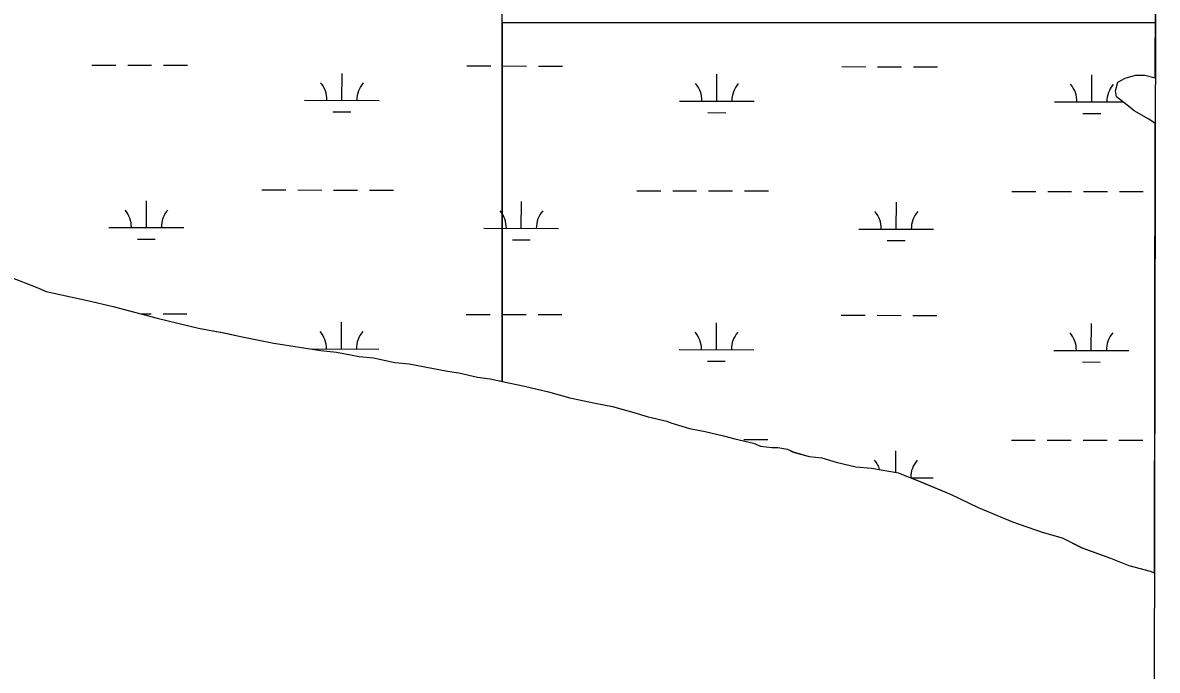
# Model space of a CAD drawing. Extents: x 3187622 to 3225504, y 800805 to 826213.
# Drawn here: x 3221730 to 3223249, y 821900 to 822767 of the extents above; entities that cross this region are included whole.
import ezdxf

# ---------------------------------------------------------------- set-up
doc = ezdxf.new("R2010")
doc.units = 0
for name, color, linetype in [('V-GRID-FRAM', 7, 'Continuous'), ('V-SITE-VEGE', 7, 'Continuous'), ('V-WETL-SWMP', 7, 'Continuous')]:
    doc.layers.add(name, color=color, linetype=linetype)

msp = doc.modelspace()

# ---------------------------------------------------------------- linework, layer by layer
at = {"layer": 'V-GRID-FRAM'}
msp.add_lwpolyline([(3191838.8, 824434.1), (3223248.6, 824370.1), (3223219.5, 806183.5), (3191793.9, 806247.5), (3191838.8, 824434.1)], dxfattribs=at)
at = {"layer": 'V-SITE-VEGE'}
for p, q in [((3222371.9, 822287.1), (3222371.9, 823596.3)), ((3223246.1, 822767.1), (3222371.9, 822767.1)), ((3222371.9, 822767.1), (3222371.9, 822287.1)), ((3223245.9, 822693.4), (3223246.1, 822767.1)), ((3223192.7, 822676.1), (3223195.6, 822687.3)), ((3223195.6, 822687.3), (3223205.5, 822692.8)), ((3223205.5, 822692.8), (3223219.5, 822696.9)), ((3223219.5, 822696.9), (3223232.1, 822696.7)), ((3223232.1, 822696.7), (3223245.9, 822693.4)), ((3223194.1, 822667.7), (3223192.7, 822676.1)), ((3223212.1, 822653.5), (3223194.1, 822667.7)), ((3223217.7, 822649.3), (3223212.1, 822653.5)), ((3223237.2, 822637.9), (3223217.7, 822649.3)), ((3223245.8, 822632.3), (3223237.2, 822637.9)), ((3223244.9, 822030.8), (3223245.8, 822632.3)), ((3221713.7, 822426.5), (3221747.9, 822413)), ((3221747.9, 822413), (3221761.2, 822407.2)), ((3221761.2, 822407.2), (3221816.5, 822395.3)), ((3221816.5, 822395.3), (3221850.8, 822387.5)), ((3221850.8, 822387.5), (3221909.8, 822371.8)), ((3221909.8, 822371.8), (3221965.1, 822358.1)), ((3221965.1, 822358.1), (3221999.4, 822352.2)), ((3221999.4, 822352.2), (3222026, 822346.3)), ((3222026, 822346.3), (3222066, 822338.4)), ((3222066, 822338.4), (3222128.9, 822328.4)), ((3222128.9, 822328.4), (3222149.9, 822326.3)), ((3222149.9, 822326.3), (3222180.4, 822320.4)), ((3222180.4, 822320.4), (3222199.5, 822318.4)), ((3222199.5, 822318.4), (3222228, 822312.5)), ((3222228, 822312.5), (3222247.1, 822310.4)), ((3222247.1, 822310.4), (3222268.1, 822306.5)), ((3222268.1, 822306.5), (3222298.5, 822300.6)), ((3222298.5, 822300.6), (3222313.8, 822298.6)), ((3222313.8, 822298.6), (3222338.6, 822292.7)), ((3222338.6, 822292.7), (3222355.7, 822290.6)), ((3222355.7, 822290.6), (3222371.9, 822287.1)), ((3222371.9, 822287.1), (3222382.4, 822284.7)), ((3222382.4, 822284.7), (3222401.4, 822280.8)), ((3222401.4, 822280.8), (3222433.8, 822273)), ((3222433.8, 822273), (3222462.4, 822265.1)), ((3222462.4, 822265.1), (3222498.6, 822257.3)), ((3222498.6, 822257.3), (3222519.5, 822253.3)), ((3222519.5, 822253.3), (3222548.1, 822245.5)), ((3222548.1, 822245.5), (3222567.1, 822239.6)), ((3222567.1, 822239.6), (3222591.9, 822233.7)), ((3222591.9, 822233.7), (3222597.6, 822231.8)), ((3222597.6, 822231.8), (3222622.4, 822224)), ((3222622.4, 822224), (3222643.3, 822220)), ((3222643.3, 822220), (3222668.1, 822214.2)), ((3222668.1, 822214.2), (3222683.3, 822210.2)), ((3222683.3, 822210.2), (3222708.1, 822204.4)), ((3222708.1, 822204.4), (3222717.6, 822200.5)), ((3222717.6, 822200.5), (3222732.8, 822198.5)), ((3222732.8, 822198.5), (3222740.5, 822198.4)), ((3222740.5, 822198.4), (3222753.8, 822196.4)), ((3222753.8, 822196.4), (3222761.4, 822192.6)), ((3222761.4, 822192.6), (3222782.4, 822186.7)), ((3222782.4, 822186.7), (3222799.5, 822184.7)), ((3222799.5, 822184.7), (3222818.6, 822178.8)), ((3222818.6, 822178.8), (3222828.1, 822176.8)), ((3222828.1, 822176.8), (3222845.2, 822172.9)), ((3222845.2, 822172.9), (3222866.2, 822170.9)), ((3222866.2, 822170.9), (3222902.4, 822164.9)), ((3222902.4, 822164.9), (3222906.2, 822163)), ((3222906.2, 822163), (3222931, 822153.3)), ((3222931, 822153.3), (3222972.8, 822135.8)), ((3222972.8, 822135.8), (3223008.9, 822118.4)), ((3223008.9, 822118.4), (3223054.6, 822099)), ((3223054.6, 822099), (3223094.6, 822085.4)), ((3223094.6, 822085.4), (3223121.2, 822077.6)), ((3223121.2, 822077.6), (3223147.9, 822064.1)), ((3223147.9, 822064.1), (3223185.9, 822050.5)), ((3223185.9, 822050.5), (3223210.7, 822040.8)), ((3223210.7, 822040.8), (3223239.2, 822032.9)), ((3223239.2, 822032.9), (3223244.9, 822030.8))]:
    msp.add_line(p, q, dxfattribs=at)
at = {"layer": 'V-WETL-SWMP'}
for p, q in [((3223245.9, 822693.4), (3223246.2, 822847.4)), ((3221822.5, 822710.3), (3221854.5, 822710.3)), ((3221870.5, 822710.2), (3221902.5, 822710.2)), ((3221918.5, 822710.1), (3221950.5, 822710.1)), ((3222157.2, 822663.2), (3222157.3, 822699.2)), ((3222324.4, 822709.3), (3222356.4, 822709.2)), ((3222372.4, 822709.2), (3222404.4, 822709.1)), ((3222420.4, 822709.1), (3222452.4, 822709)), ((3222659.1, 822662.2), (3222659.2, 822698.2)), ((3222826.3, 822708.3), (3222858.3, 822708.2)), ((3222874.3, 822708.2), (3222906.3, 822708.1)), ((3222922.3, 822708.1), (3222954.3, 822708)), ((3223161, 822661.2), (3223161.1, 822697.2)), ((3223192.7, 822676.1), (3223195.6, 822687.3)), ((3223195.6, 822687.3), (3223205.5, 822692.8)), ((3223205.5, 822692.8), (3223219.5, 822696.9)), ((3223219.5, 822696.9), (3223232.1, 822696.7)), ((3223232.1, 822696.7), (3223245.9, 822693.4)), ((3223194, 822667.7), (3223192.7, 822676.1)), ((3223212.1, 822653.5), (3223194, 822667.7)), ((3222107.2, 822663.3), (3222207.2, 822663.1)), ((3222609.1, 822662.3), (3222709.1, 822662.1)), ((3223111, 822661.3), (3223202.5, 822661.1)), ((3223217.7, 822649.3), (3223212.1, 822653.5)), ((3222145.2, 822647.8), (3222169.2, 822647.8)), ((3222647.1, 822646.8), (3222671.1, 822646.7)), ((3223149, 822645.8), (3223173, 822645.7)), ((3223237.2, 822637.9), (3223217.7, 822649.3)), ((3223245.8, 822632.3), (3223237.2, 822637.9)), ((3223244.9, 822030.8), (3223245.8, 822632.3)), ((3222050.1, 822543.4), (3222082.1, 822543.3)), ((3222098.1, 822543.3), (3222130.1, 822543.2)), ((3222146.1, 822543.2), (3222178.1, 822543.1)), ((3222194.1, 822543.1), (3222226.1, 822543)), ((3222552, 822542.3), (3222584, 822542.3)), ((3222600, 822542.2), (3222632, 822542.2)), ((3222648, 822542.1), (3222680, 822542.1)), ((3222696, 822542), (3222728, 822542)), ((3223053.9, 822541.3), (3223085.9, 822541.2)), ((3223101.9, 822541.2), (3223133.9, 822541.1)), ((3223149.9, 822541.1), (3223181.9, 822541)), ((3223197.9, 822541), (3223229.9, 822541)), ((3221895.4, 822492.9), (3221895.5, 822528.9)), ((3222397.3, 822491.9), (3222397.4, 822527.9)), ((3222899.2, 822490.9), (3222899.3, 822526.9)), ((3221845.4, 822493), (3221945.4, 822492.8)), ((3222347.3, 822492), (3222447.3, 822491.8)), ((3222849.2, 822491), (3222949.2, 822490.8)), ((3221883.4, 822477.5), (3221907.4, 822477.5)), ((3222385.3, 822476.5), (3222409.3, 822476.4)), ((3222887.2, 822475.5), (3222911.2, 822475.4)), ((3221713.7, 822426.5), (3221747.9, 822413)), ((3221747.9, 822413), (3221761.2, 822407.2)), ((3221761.2, 822407.2), (3221816.5, 822395.3)), ((3221816.5, 822395.3), (3221850.8, 822387.5)), ((3221850.8, 822387.5), (3221909.8, 822371.8)), ((3221888.4, 822377.5), (3221901.8, 822377.5)), ((3221909.8, 822371.8), (3221965, 822358.1)), ((3221917.8, 822377.4), (3221949.8, 822377.4)), ((3222156.5, 822330.5), (3222156.6, 822366.5)), ((3222323.7, 822376.6), (3222355.7, 822376.6)), ((3222371.7, 822376.5), (3222403.7, 822376.5)), ((3222419.7, 822376.4), (3222451.7, 822376.4)), ((3222658.4, 822329.5), (3222658.5, 822365.5)), ((3222825.6, 822375.6), (3222857.6, 822375.5)), ((3222873.6, 822375.5), (3222905.6, 822375.4)), ((3222921.6, 822375.4), (3222953.6, 822375.3)), ((3223160.3, 822328.5), (3223160.4, 822364.5)), ((3221965, 822358.1), (3221999.3, 822352.1)), ((3221999.3, 822352.1), (3222026, 822346.2)), ((3222026, 822346.2), (3222066, 822338.4)), ((3222066, 822338.4), (3222128.9, 822328.4)), ((3222114.9, 822330.6), (3222206.5, 822330.4)), ((3222128.9, 822328.4), (3222149.9, 822326.3)), ((3222149.9, 822326.3), (3222180.4, 822320.4)), ((3222180.4, 822320.4), (3222199.4, 822318.4)), ((3222199.4, 822318.4), (3222228, 822312.5)), ((3222608.4, 822329.6), (3222708.4, 822329.4)), ((3223110.3, 822328.6), (3223210.3, 822328.4)), ((3222228, 822312.5), (3222247.1, 822310.4)), ((3222247.1, 822310.4), (3222268, 822306.5)), ((3222268, 822306.5), (3222298.5, 822300.6)), ((3222646.4, 822314.1), (3222670.4, 822314.1)), ((3223148.3, 822313.1), (3223172.3, 822313)), ((3222298.5, 822300.6), (3222313.8, 822298.5)), ((3222313.8, 822298.5), (3222338.5, 822292.7)), ((3222338.5, 822292.7), (3222355.7, 822290.6)), ((3222355.7, 822290.6), (3222382.4, 822284.7)), ((3222382.4, 822284.7), (3222401.4, 822280.8)), ((3222401.4, 822280.8), (3222433.8, 822272.9)), ((3222433.8, 822272.9), (3222462.4, 822265.1)), ((3222462.4, 822265.1), (3222498.6, 822257.3)), ((3222498.6, 822257.3), (3222519.5, 822253.3)), ((3222519.5, 822253.3), (3222548.1, 822245.5)), ((3222548.1, 822245.5), (3222567.1, 822239.6)), ((3222567.1, 822239.6), (3222591.9, 822233.7)), ((3222591.9, 822233.7), (3222597.6, 822231.8)), ((3222597.6, 822231.8), (3222622.4, 822224)), ((3222622.4, 822224), (3222643.3, 822220)), ((3222643.3, 822220), (3222668.1, 822214.2)), ((3222668.1, 822214.2), (3222683.3, 822210.2)), ((3222683.3, 822210.2), (3222708.1, 822204.4)), ((3222695.3, 822209.4), (3222727.3, 822209.3)), ((3222708.1, 822204.4), (3222717.6, 822200.5)), ((3222717.6, 822200.5), (3222732.8, 822198.5)), ((3222732.8, 822198.5), (3222740.5, 822198.4)), ((3222740.5, 822198.4), (3222753.8, 822196.4)), ((3223053.3, 822208.6), (3223085.3, 822208.6)), ((3223101.3, 822208.5), (3223133.3, 822208.5)), ((3223149.3, 822208.4), (3223181.3, 822208.4)), ((3223197.3, 822208.3), (3223229.3, 822208.3)), ((3222753.8, 822196.4), (3222761.4, 822192.5)), ((3222761.4, 822192.5), (3222782.4, 822186.7)), ((3222782.4, 822186.7), (3222799.5, 822184.7)), ((3222799.5, 822184.7), (3222818.6, 822178.8)), ((3222898.6, 822165.5), (3222898.6, 822194.2)), ((3222818.6, 822178.8), (3222828.1, 822176.8)), ((3222828.1, 822176.8), (3222845.2, 822172.9)), ((3222845.2, 822172.9), (3222866.2, 822170.9)), ((3222866.2, 822170.9), (3222902.4, 822164.9)), ((3222902.4, 822164.9), (3222906.2, 822163)), ((3222906.2, 822163), (3222930.9, 822153.3)), ((3222918.5, 822158.2), (3222948.6, 822158.1)), ((3222930.9, 822153.3), (3222972.8, 822135.8)), ((3222972.8, 822135.8), (3223008.9, 822118.4)), ((3223008.9, 822118.4), (3223054.6, 822099)), ((3223054.6, 822099), (3223094.6, 822085.4)), ((3223094.6, 822085.4), (3223121.2, 822077.6)), ((3223121.2, 822077.6), (3223147.8, 822064.1)), ((3223147.8, 822064.1), (3223185.9, 822050.5)), ((3223185.9, 822050.5), (3223210.6, 822040.8)), ((3223210.6, 822040.8), (3223239.2, 822032.9)), ((3223239.2, 822032.9), (3223244.9, 822030.8))]:
    msp.add_line(p, q, dxfattribs=at)
for centre, start, end in [((3222102, 822663.8), 359.1115, 40.6551), ((3222212.4, 822663.6), 139.1115, 180.6551), ((3222603.9, 822662.8), 359.1115, 40.6551), ((3222714.4, 822662.5), 139.1115, 180.6551), ((3223105.8, 822661.7), 359.1115, 40.6551), ((3223216.3, 822661.5), 139.1115, 180.6551), ((3221840.2, 822493.5), 359.1115, 40.6551), ((3221950.7, 822493.3), 139.1115, 180.6551), ((3222342.1, 822492.5), 359.1115, 40.6551), ((3222452.6, 822492.3), 139.1115, 180.6551), ((3222844, 822491.5), 359.1115, 40.6551), ((3222954.5, 822491.2), 139.1115, 180.6551), ((3222101.3, 822331.1), 359.1115, 40.6551), ((3222211.8, 822330.9), 139.1115, 180.6551), ((3222603.2, 822330.1), 359.1115, 40.6551), ((3222713.7, 822329.9), 139.1115, 180.6551), ((3223105.1, 822329.1), 359.1115, 40.6551), ((3223215.6, 822328.8), 139.1115, 180.6551), ((3222843.3, 822158.8), 16.9723, 40.6551), ((3222953.8, 822158.6), 139.1115, 180.6551)]:
    msp.add_arc(centre, 35.2, start, end, dxfattribs=at)

doc.saveas('drawing.dxf')
